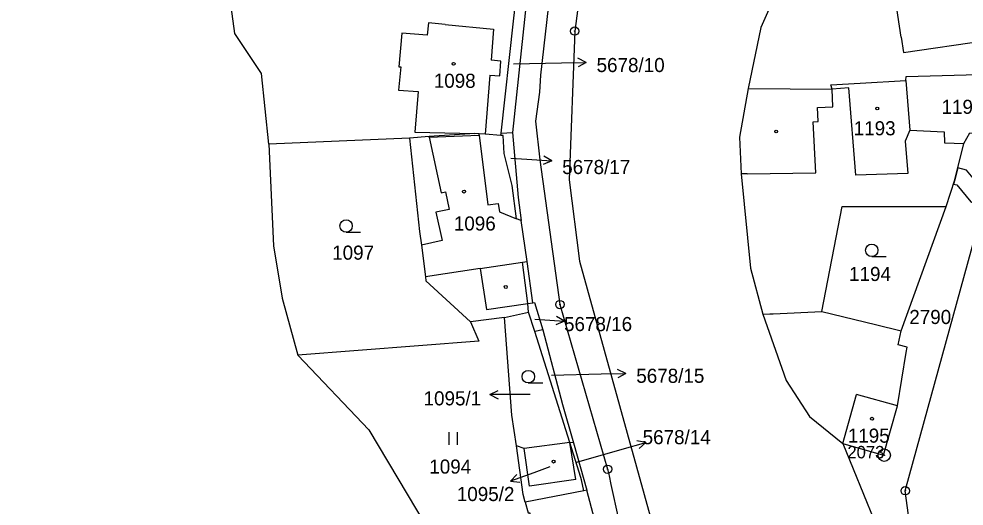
# Model space of a CAD drawing. Extents: x -644096 to -634268, y -1141430 to -1133463.
# Drawn here: x -639078.4 to -638964.3, y -1137565 to -1137506.2 of the extents above; entities that cross this region are included whole.
import ezdxf

# ---------------------------------------------------------------- set-up
doc = ezdxf.new("R2010")
doc.units = 0
for name, color, linetype in [('_CIVIL_CONSTRUCTION', 7, 'Continuous'), ('B_Hranice _3D', 7, 'Continuous'), ('M_Svah_Nasyp', 7, 'Continuous'), ('M_Svah_Zarez', 7, 'Continuous'), ('spodek_zarez', 7, 'Continuous'), ('svrsek_osa_sjezdy', 7, 'Continuous'), ('svrsek_osa_terminal_VRT', 7, 'Continuous'), ('svrsek_osa_VRT', 7, 'Continuous'), ('svrsek_popisy_VRT', 7, 'Continuous'), ('terminal_VRT', 7, 'Continuous')]:
    doc.layers.add(name, color=color, linetype=linetype)

msp = doc.modelspace()

# ---------------------------------------------------------------- linework, layer by layer
at = {"layer": '_CIVIL_CONSTRUCTION'}
for centre, radius in [((-639011.31, -1137507.72), 0.5), ((-639011.31, -1137507.72), 0.0303), ((-639013.1, -1137540.7), 0.5), ((-639013.1, -1137540.7), 0.0303), ((-638973.95, -1137558.87), 0.75), ((-638973.95, -1137558.87), 0.03), ((-639007.34, -1137560.56), 0.5), ((-639007.34, -1137560.56), 0.0303), ((-638971.42, -1137563.16), 0.5), ((-638971.42, -1137563.16), 0.0303)]:
    msp.add_circle(centre, radius, dxfattribs=at)
at = {"layer": 'B_Hranice _3D'}
msp.add_lwpolyline([(-638965.07, -1137524.2), (-638965.43, -1137525.65), (-638965.6, -1137526.17), (-638965.19, -1137526.28), (-638963.49, -1137528.32), (-638962.02, -1137528.94), (-638961.43, -1137526.98), (-638962.23, -1137526.66), (-638964.03, -1137524.5)], close=True, dxfattribs=at)
at = {"layer": 'M_Svah_Nasyp'}
for p, q in [((-638971.89, -1137508.47), (-638973.01, -1137501.03)), ((-639026.93, -1137506.93), (-639021.11, -1137507.48)), ((-639021.11, -1137507.48), (-639021.41, -1137511.24)), ((-638971.89, -1137508.47), (-638971.63, -1137510.29)), ((-638971.63, -1137510.29), (-638958.57, -1137508.4)), ((-639021.55, -1137513.03), (-639022.12, -1137520.15)), ((-638978.22, -1137514.57), (-638980.24, -1137514.73)), ((-638980.16, -1137516.84), (-638980.24, -1137514.73)), ((-638977.4, -1137525.11), (-638978.22, -1137514.57)), ((-638982.01, -1137516.95), (-638980.16, -1137516.84)), ((-638981.93, -1137518.62), (-638982.01, -1137516.95)), ((-638982.54, -1137518.67), (-638981.93, -1137518.62)), ((-638982.2, -1137524.81), (-638982.54, -1137518.67)), ((-638970.86, -1137519.65), (-638971.41, -1137521)), ((-639028.87, -1137520.53), (-639028.89, -1137520.45)), ((-639028.87, -1137520.53), (-639022.83, -1137520.26)), ((-639028.87, -1137520.53), (-639027.41, -1137527.22)), ((-639022.83, -1137520.26), (-639022.85, -1137520.1)), ((-639022.83, -1137520.26), (-639021.81, -1137528.69)), ((-638971.41, -1137521), (-638971.09, -1137524.88)), ((-638990.48, -1137524.92), (-638991.23, -1137524.93)), ((-638990.48, -1137524.92), (-638982.2, -1137524.81)), ((-638971.09, -1137524.88), (-638977.4, -1137525.11)), ((-639027.41, -1137527.22), (-639026.89, -1137527.11)), ((-639026.89, -1137527.11), (-639026.46, -1137529.24)), ((-639021.81, -1137528.69), (-639020.54, -1137528.53)), ((-639020.54, -1137528.53), (-639020.39, -1137529.53)), ((-639026.46, -1137529.24), (-639028.06, -1137529.56)), ((-639028.06, -1137529.56), (-639027.31, -1137532.98)), ((-639020.39, -1137529.53), (-639018.32, -1137530.35)), ((-639027.31, -1137532.98), (-639029.82, -1137533.54)), ((-639022.72, -1137536.35), (-639017.63, -1137535.59)), ((-639017.63, -1137535.59), (-639017.06, -1137535.5)), ((-639016.96, -1137540.59), (-639017.63, -1137535.59)), ((-639022.72, -1137536.35), (-639029.33, -1137537.35)), ((-639022.72, -1137536.35), (-639021.94, -1137541.31)), ((-639021.94, -1137541.31), (-639016.96, -1137540.59)), ((-638978.75, -1137556.75), (-638977.31, -1137551.55)), ((-638972.35, -1137552.92), (-638977.31, -1137551.55)), ((-638978.95, -1137557.47), (-638978.75, -1137556.75)), ((-639016.77, -1137562.6), (-639017.4, -1137558.08)), ((-639011.16, -1137561.81), (-639011.9, -1137557.34)), ((-639011.16, -1137561.81), (-639016.77, -1137562.6))]:
    msp.add_line(p, q, dxfattribs=at)
for points in [[(-639026.93, -1137506.93), (-639028.94, -1137506.71), (-639029.11, -1137508.21), (-639032.19, -1137507.96), (-639032.54, -1137512.01), (-639032.31, -1137512.04), (-639032.56, -1137514.85), (-639030.21, -1137514.99), (-639030.59, -1137519.89), (-639023.35, -1137520.05)], [(-639021.55, -1137513.03), (-639020.36, -1137513.13), (-639020.23, -1137511.33), (-639021.41, -1137511.24)]]:
    msp.add_lwpolyline(points, dxfattribs=at)
at = {"layer": 'M_Svah_Zarez'}
for centre in [(-639025.92, -1137511.67), (-638974.8, -1137517.05), (-638987, -1137519.83), (-639024.67, -1137527.08), (-639019.63, -1137538.58), (-638975.43, -1137554.47), (-639013.86, -1137559.64)]:
    msp.add_circle(centre, 0.175, dxfattribs=at)
at = {"layer": 'spodek_zarez'}
msp.add_circle((-638683.07, -1137056.85), 1378.08, dxfattribs=at)
at = {"layer": 'svrsek_osa_sjezdy'}
for p, q in [((-639038.9, -1137531.97), (-639037.15, -1137531.97)), ((-638975.46, -1137534.91), (-638973.71, -1137534.91)), ((-639016.91, -1137550.14), (-639015.16, -1137550.14)), ((-639026.46, -1137557.6), (-639026.46, -1137556.1)), ((-639025.46, -1137557.6), (-639025.46, -1137556.1))]:
    msp.add_line(p, q, dxfattribs=at)
for centre in [(-639038.9, -1137531.22), (-638975.46, -1137534.16), (-639016.91, -1137549.39)]:
    msp.add_circle(centre, 0.75, dxfattribs=at)
at = {"layer": 'svrsek_osa_terminal_VRT'}
msp.add_arc((-642050.26, -1145189.6), 8802.25, 41.413152, 75.317049, dxfattribs=at)
at = {"layer": 'svrsek_popisy_VRT'}
for p, q in [((-639018.68, -1137511.65), (-639012.91, -1137511.54)), ((-639012.91, -1137511.54), (-639009.91, -1137511.49)), ((-639009.91, -1137511.49), (-639010.92, -1137511)), ((-639009.91, -1137511.49), (-639010.9, -1137512.01)), ((-639019.03, -1137523.03), (-639017.07, -1137523.15)), ((-639014.08, -1137523.36), (-639015.04, -1137522.79)), ((-639017.07, -1137523.15), (-639014.08, -1137523.36)), ((-639014.08, -1137523.36), (-639015.11, -1137523.79)), ((-639016.13, -1137542.46), (-639015.53, -1137542.51)), ((-639012.54, -1137542.72), (-639013.5, -1137542.15)), ((-639015.53, -1137542.51), (-639012.54, -1137542.72)), ((-639012.54, -1137542.72), (-639013.57, -1137543.15)), ((-639014.1, -1137549.22), (-639008.12, -1137549.07)), ((-639008.12, -1137549.07), (-639005.12, -1137549.02)), ((-639005.12, -1137549.02), (-639006.13, -1137548.53)), ((-639005.12, -1137549.02), (-639006.11, -1137549.54)), ((-639021.55, -1137551.55), (-639020.55, -1137551.05)), ((-639018.55, -1137551.55), (-639021.55, -1137551.55)), ((-639021.55, -1137551.55), (-639020.55, -1137552.05)), ((-639016.68, -1137551.54), (-639018.55, -1137551.55)), ((-639002.71, -1137557.32), (-639003.82, -1137557.12)), ((-639011.07, -1137559.71), (-639005.6, -1137558.15)), ((-639005.6, -1137558.15), (-639002.71, -1137557.32)), ((-639002.71, -1137557.32), (-639003.54, -1137558.08)), ((-639014.3, -1137560.28), (-639016.23, -1137560.98)), ((-639016.23, -1137560.98), (-639019.05, -1137562.01)), ((-639019.05, -1137562.01), (-639018.28, -1137561.19)), ((-639019.05, -1137562.01), (-639017.94, -1137562.13))]:
    msp.add_line(p, q, dxfattribs=at)
at = {"layer": 'terminal_VRT'}
for p, q in [((-639016.87, -1137501.47), (-639018.83, -1137519.94)), ((-639031.24, -1137520.62), (-639048.22, -1137521.35)), ((-639020.21, -1137520.3), (-639020.18, -1137520.03)), ((-639020.18, -1137520.03), (-639018.83, -1137519.94)), ((-638971.93, -1137543.86), (-638966.47, -1137528.87)), ((-639019.8, -1137542.25), (-639023.89, -1137542.79)), ((-639019.8, -1137542.25), (-639016.88, -1137541.61)), ((-639016.14, -1137543.94), (-639016.88, -1137541.61)), ((-639015.16, -1137543.74), (-639016.14, -1137543.94)), ((-639011.9, -1137557.34), (-639016.14, -1137543.94)), ((-639011.44, -1137557.38), (-639011.9, -1137557.34)), ((-639011.44, -1137557.38), (-639009.84, -1137563.09)), ((-639010.21, -1137563.16), (-639017.28, -1137564.54)), ((-639009.84, -1137563.09), (-639010.21, -1137563.16))]:
    msp.add_line(p, q, dxfattribs=at)
for points in [[(-638979.1, -1137325.7), (-638986.29, -1137346.59), (-638998.72, -1137408.95), (-639002.25, -1137438.4), (-639011.31, -1137507.72), (-639011.99, -1137525.65), (-639010.72, -1137535.45), (-639002.01, -1137566.93), (-639002.21, -1137579.73), (-639002.23, -1137580.78), (-639002.33, -1137587.16), (-638999.68, -1137587.19)], [(-639012.82, -1137490.04), (-639015.44, -1137513.05), (-639015.54, -1137515.08), (-639016.06, -1137518.57), (-639015.51, -1137523.23), (-639013.1, -1137540.7), (-639007.34, -1137560.56), (-639007.16, -1137561.35), (-639006.94, -1137562.39), (-639005.09, -1137570.77), (-639004.59, -1137575.26), (-639004.41, -1137577.03), (-639004.27, -1137578.32), (-639004.38, -1137579.68), (-639004.46, -1137580.77), (-639004.98, -1137587.35), (-639005.6, -1137587.4), (-639007.38, -1137587.53), (-639007.6, -1137587.55)], [(-639048.22, -1137521.35), (-639049.13, -1137512.83), (-639052.33, -1137507.99), (-639053.91, -1137496.44)], [(-639020.18, -1137520.03), (-639018.71, -1137506.54), (-639018.15, -1137501.52)], [(-638986.94, -1137502.97), (-638988.85, -1137507.28), (-638990.36, -1137514.64)], [(-638971.36, -1137513.66), (-638971.31, -1137513.19), (-638958.26, -1137512.85), (-638957.59, -1137512.76)], [(-638990.36, -1137514.64), (-638980.24, -1137514.73), (-638980.38, -1137514.19), (-638976.84, -1137513.98), (-638971.36, -1137513.66)], [(-638971.36, -1137513.66), (-638970.86, -1137519.65), (-638966.73, -1137519.85), (-638966.66, -1137521.18), (-638964.35, -1137521.26)], [(-638990.36, -1137514.64), (-638991.43, -1137520.53), (-638991.23, -1137524.93), (-638990.1, -1137536.3), (-638988.61, -1137541.85)], [(-639020.21, -1137520.3), (-639022.12, -1137520.15), (-639022.85, -1137520.1), (-639023.35, -1137520.05), (-639028.89, -1137520.45), (-639031.24, -1137520.62)], [(-639031.24, -1137520.62), (-639030.05, -1137531.87), (-639029.82, -1137533.54), (-639029.33, -1137537.35), (-639029.28, -1137537.83), (-639023.89, -1137542.79)], [(-639017.78, -1137530.57), (-639018.32, -1137530.35), (-639018.85, -1137526.34), (-639019.83, -1137522.5), (-639019.94, -1137520.32), (-639020.21, -1137520.3)], [(-639018.83, -1137519.94), (-639018.15, -1137527.8), (-639017.78, -1137530.57)], [(-638968.81, -1137582.28), (-638971.42, -1137563.16), (-638962.02, -1137528.94), (-638959.41, -1137520.25)], [(-638964.35, -1137521.26), (-638963.62, -1137520), (-638959.41, -1137520.25)], [(-639048.22, -1137521.35), (-639047.68, -1137533.6), (-639046.62, -1137539.94), (-639044.73, -1137546.79)], [(-638966.47, -1137528.87), (-638965.43, -1137525.65), (-638964.35, -1137521.26)], [(-638981.49, -1137541.54), (-638979.03, -1137528.89), (-638966.47, -1137528.87)], [(-639016.36, -1137540.5), (-639017.06, -1137535.5), (-639017.78, -1137530.57)], [(-639016.88, -1137541.61), (-639016.96, -1137540.59), (-639016.36, -1137540.5)], [(-639016.36, -1137540.5), (-639016.17, -1137540.47), (-639015.16, -1137543.74)], [(-639018.33, -1137557.73), (-639018.88, -1137554.04), (-639019.8, -1137542.25)], [(-638988.61, -1137541.85), (-638987.75, -1137541.81), (-638987.36, -1137541.8), (-638981.49, -1137541.54)], [(-638988.61, -1137541.85), (-638985.77, -1137549.85), (-638982.96, -1137554.19), (-638978.95, -1137557.47)], [(-638981.49, -1137541.54), (-638975.01, -1137543.11), (-638971.93, -1137543.86)], [(-639023.89, -1137542.79), (-639022.88, -1137545.1), (-639044.73, -1137546.79)], [(-639015.16, -1137543.74), (-639012.77, -1137552.76), (-639011.44, -1137557.38)], [(-638978.95, -1137557.47), (-638974.04, -1137558.86), (-638972.35, -1137552.92), (-638971.31, -1137546.48), (-638971.2, -1137545.83), (-638972.28, -1137545.56), (-638971.93, -1137543.86)], [(-639044.73, -1137546.79), (-639036.16, -1137555.82), (-639026.89, -1137571.31), (-639029.9, -1137577.28), (-639035.61, -1137588.06)], [(-639011.9, -1137557.34), (-639017.4, -1137558.08), (-639018.33, -1137557.73)], [(-639017.28, -1137564.54), (-639017.55, -1137563.59), (-639018.33, -1137557.73)], [(-639010.21, -1137563.16), (-639010.51, -1137561.82), (-639010.57, -1137561.55), (-639011.9, -1137557.34)], [(-638978.95, -1137557.47), (-638973.96, -1137569.67), (-638972.2, -1137573.98), (-638968.81, -1137582.28)], [(-639007.6, -1137587.55), (-639007.25, -1137583.38), (-639007.25, -1137577.91), (-639007.28, -1137575.23), (-639007.72, -1137571.66), (-639008.21, -1137569.31), (-639009.84, -1137563.09)], [(-639017.28, -1137564.54), (-639016.92, -1137565.81), (-639016.72, -1137565.8), (-639015.59, -1137577.92), (-639015.23, -1137588.44)]]:
    msp.add_lwpolyline(points, dxfattribs=at)

# ---------------------------------------------------------------- texts
at = {"layer": '_CIVIL_CONSTRUCTION'}
msp.add_text('2073', height=1.5, dxfattribs=at).set_placement((-638978.4, -1137559.25))
at = {"layer": 'svrsek_osa_VRT'}
for s, p in [('5678/10', (-639008.67, -1137512.66)), ('1098', (-639028.32, -1137514.56)), ('1192', (-638967.04, -1137517.7)), ('1193', (-638977.64, -1137520.29)), ('5678/17', (-639012.82, -1137524.96)), ('1096', (-639025.9, -1137531.77)), ('1097', (-639040.58, -1137535.29)), ('1194', (-638978.2, -1137537.86)), ('2790', (-638970.93, -1137543.05)), ('5678/16', (-639012.6, -1137543.9)), ('5678/15', (-639003.88, -1137550.14)), ('1095/1', (-639029.55, -1137552.86)), ('5678/14', (-639003.11, -1137557.54)), ('1195', (-638978.35, -1137557.36)), ('1094', (-639028.86, -1137561.09)), ('1095/2', (-639025.54, -1137564.4))]:
    msp.add_text(s, height=1.7, dxfattribs=at).set_placement(p)

doc.saveas('drawing.dxf')
